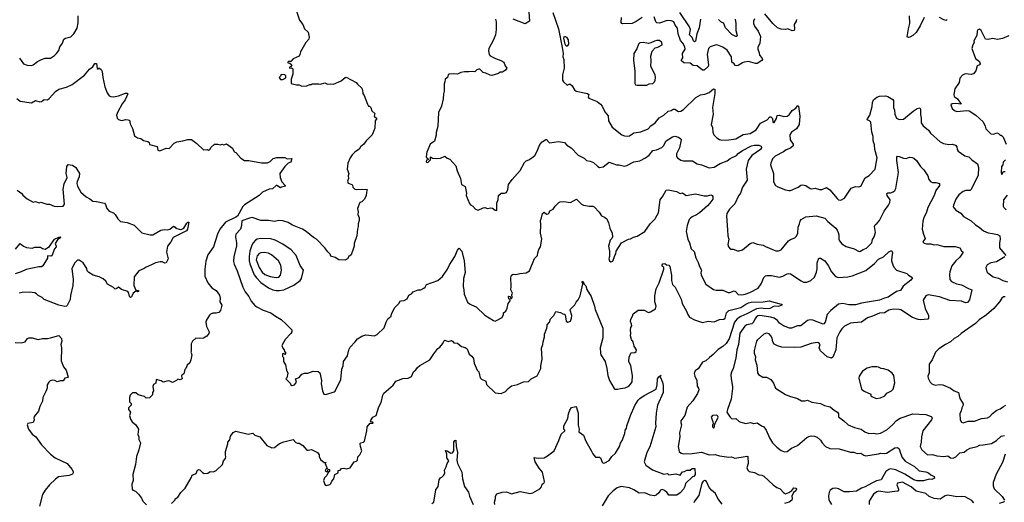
# Model space of a CAD drawing. Extents: x 1493970 to 1595317, y 729910 to 844791.
# Tile 314 of 338: x 1550249 to 1561753, y 823802 to 829441. Entities that reach past the tile are written whole.
import ezdxf

# ---------------------------------------------------------------- set-up
doc = ezdxf.new("R2010")
doc.units = 0

msp = doc.modelspace()

# ---------------------------------------------------------------- linework, layer by layer
at = {"layer": '0CON10XD'}
for points in [[(1553444, 829654), (1553520, 829435), (1553559, 829385), (1553577, 829335), (1553620, 829295), (1553632, 829235), (1553626, 829214), (1553593, 829175), (1553528, 829065), (1553523, 829035), (1553513, 829015), (1553445, 828982), (1553417, 828953), (1553395, 828953), (1553382, 828945), (1553380, 828935), (1553405, 828933), (1553430, 828915), (1553418, 828892), (1553400, 828885), (1553400, 828875), (1553425, 828880), (1553440, 828865), (1553442, 828805), (1553420, 828745), (1553420, 828695), (1553485, 828680), (1553515, 828680), (1553545, 828662), (1553605, 828668), (1553638, 828682), (1553657, 828683), (1553668, 828692), (1553745, 828692), (1553765, 828688), (1553815, 828702), (1553845, 828688), (1553885, 828692), (1553915, 828688), (1554004, 828726), (1554050, 828765), (1554065, 828768), (1554180, 828705), (1554197, 828687), (1554245, 828640), (1554256, 828616), (1554258, 828578), (1554273, 828555), (1554313, 828453), (1554325, 828430), (1554335, 828430), (1554350, 828415), (1554362, 828375), (1554400, 828345), (1554390, 828315), (1554420, 828285), (1554402, 828258), (1554398, 828175), (1554367, 828095), (1554298, 828025), (1554268, 827985), (1554232, 827955), (1554215, 827928), (1554166, 827894), (1554135, 827862), (1554110, 827825), (1554083, 827765), (1554077, 827695), (1554093, 827645), (1554087, 827615), (1554090, 827585), (1554079, 827555), (1554085, 827532), (1554130, 827515), (1554137, 827507), (1554140, 827485), (1554165, 827462), (1554185, 827457), (1554295, 827462), (1554310, 827455), (1554300, 827425), (1554296, 827384), (1554275, 827340), (1554246, 827314), (1554222, 827305), (1554196, 827235), (1554202, 827195), (1554198, 827165), (1554214, 827125), (1554217, 827095), (1554204, 827056), (1554204, 827025), (1554194, 826995), (1554190, 826915), (1554157, 826825), (1554157, 826795), (1554148, 826772)], [(1550245, 828993), (1550293, 828923), (1550335, 828909), (1550385, 828906), (1550407, 828915), (1550455, 828952), (1550502, 828975), (1550545, 828990), (1550607, 828993), (1550655, 829024), (1550680, 829045), (1550705, 829080), (1550719, 829125), (1550748, 829165), (1550766, 829215), (1550785, 829226), (1550848, 829242), (1550883, 829277), (1550919, 829341), (1550932, 829405), (1550932, 829485)], [(1556194, 829585), (1556207, 829425), (1556155, 829391), (1556015, 829446)], [(1556478, 829525), (1556543, 829335), (1556587, 829115), (1556597, 829045), (1556596, 829005), (1556606, 828975), (1556610, 828875), (1556593, 828795), (1556593, 828735), (1556604, 828714), (1556645, 828677), (1556675, 828690), (1556705, 828666), (1556731, 828622), (1556752, 828605), (1556885, 828577), (1556900, 828565), (1556890, 828535), (1556900, 828525), (1556995, 828483), (1557037, 828455), (1557055, 828432), (1557086, 828365), (1557125, 828319), (1557130, 828260), (1557170, 828185), (1557284, 828094), (1557315, 828082), (1557345, 828078), (1557375, 828084), (1557425, 828118), (1557505, 828129), (1557594, 828166), (1557625, 828200), (1557675, 828235), (1557722, 828295), (1557775, 828325), (1557825, 828370), (1557861, 828379), (1557885, 828397), (1557905, 828397), (1557946, 828366), (1557975, 828370), (1558005, 828390), (1558150, 828530), (1558205, 828564), (1558255, 828570), (1558305, 828591), (1558355, 828632), (1558370, 828630), (1558370, 828580), (1558344, 828415), (1558352, 828338), (1558327, 828215), (1558345, 828180), (1558347, 828125), (1558361, 828095), (1558395, 828059), (1558425, 828041), (1558453, 828033), (1558535, 828038), (1558615, 828050), (1558702, 828098), (1558785, 828112), (1558853, 828155), (1558905, 828230), (1558981, 828269), (1559015, 828304), (1559027, 828307), (1559045, 828287), (1559050, 828245), (1559055, 828238), (1559065, 828238), (1559092, 828285), (1559100, 828320), (1559125, 828324), (1559178, 828308), (1559215, 828314), (1559240, 828330), (1559275, 828378), (1559317, 828405), (1559335, 828433), (1559345, 828438), (1559349, 828429), (1559363, 828315), (1559358, 828215), (1559325, 828166), (1559266, 828125), (1559246, 828094), (1559251, 828035), (1559286, 827985), (1559286, 827965), (1559255, 827941), (1559205, 827921), (1559172, 827898), (1559075, 827847), (1559044, 827815), (1559024, 827765), (1559022, 827745), (1559056, 827645), (1559057, 827545), (1559078, 827505), (1559106, 827486), (1559195, 827451), (1559235, 827444), (1559255, 827444), (1559346, 827485), (1559375, 827507), (1559395, 827512), (1559434, 827504), (1559485, 827470), (1559505, 827466), (1559545, 827472), (1559595, 827455), (1559625, 827458), (1559675, 827478), (1559713, 827453), (1559800, 827350), (1559817, 827337), (1559845, 827331), (1559886, 827355), (1559965, 827473), (1560015, 827491), (1560055, 827487), (1560076, 827494), (1560127, 827593), (1560175, 827619), (1560244, 827695), (1560269, 827825), (1560242, 827925), (1560238, 827978), (1560221, 828025), (1560221, 828075), (1560205, 828125), (1560193, 828243), (1560180, 828260), (1560151, 828271), (1560155, 828282)], [(1558835, 829452), (1558824, 829425), (1558824, 829395), (1558836, 829365), (1558878, 829305), (1558903, 829245), (1558895, 829165), (1558874, 829116), (1558874, 829095), (1558890, 829055), (1558894, 829025), (1558922, 828995), (1558927, 828975), (1558922, 828965), (1558865, 828930), (1558845, 828930), (1558765, 828953), (1558715, 828946), (1558695, 828937), (1558643, 828907), (1558625, 828902), (1558610, 828905), (1558595, 828925), (1558568, 828945), (1558566, 829006), (1558515, 829084), (1558465, 829119), (1558405, 829144), (1558385, 829146), (1558317, 829123), (1558297, 829103), (1558282, 829035), (1558298, 828912), (1558294, 828895), (1558245, 828851), (1558225, 828849), (1558165, 828900), (1558116, 828905), (1558081, 828931), (1558007, 828935), (1557979, 828965), (1557996, 828995), (1557995, 829046), (1558023, 829095), (1558020, 829125), (1557998, 829165), (1557968, 829198), (1557943, 829275), (1557935, 829342), (1557908, 829378), (1557891, 829415), (1557861, 829429), (1557815, 829432), (1557725, 829400), (1557693, 829403), (1557680, 829415), (1557662, 829475)], [(1558202, 829445), (1558187, 829345), (1558159, 829275), (1558145, 829191), (1558135, 829183), (1558121, 829195), (1558105, 829232), (1558075, 829265), (1558085, 829325), (1558075, 829359), (1557963, 829523)], [(1559324, 829444), (1559321, 829425), (1559299, 829385), (1559303, 829335), (1559299, 829315), (1559275, 829312), (1559225, 829333), (1559195, 829327), (1559145, 829329), (1559104, 829344), (1559048, 829398), (1558955, 829510)], [(1560815, 829466), (1560771, 829369), (1560725, 829290), (1560685, 829256), (1560648, 829235), (1560635, 829232), (1560619, 829239), (1560632, 829335), (1560650, 829395), (1560646, 829485)], [(1555809, 829445), (1555816, 829415), (1555816, 829325), (1555809, 829265), (1555785, 829205), (1555731, 829105), (1555726, 829075), (1555734, 829034), (1555745, 829020), (1555807, 828987), (1555872, 828965), (1555904, 828944), (1555921, 828901), (1555940, 828875), (1555925, 828850), (1555892, 828828), (1555863, 828827), (1555845, 828812), (1555765, 828790), (1555745, 828794), (1555697, 828817), (1555664, 828824), (1555625, 828863), (1555615, 828864), (1555592, 828855), (1555565, 828832), (1555535, 828837), (1555495, 828830), (1555447, 828833), (1555405, 828824), (1555365, 828806), (1555318, 828808), (1555267, 828803), (1555254, 828796), (1555247, 828765), (1555222, 828745), (1555218, 828715), (1555207, 828693), (1555207, 828605), (1555199, 828575), (1555198, 828515), (1555179, 828431), (1555141, 828355), (1555136, 828195), (1555114, 828124), (1555114, 828105), (1555115, 828090), (1555095, 828022), (1555043, 827987), (1555010, 827900), (1555005, 827900), (1555000, 827835), (1555018, 827818), (1555020, 827805), (1555002, 827798), (1554998, 827785), (1555002, 827775), (1555017, 827773), (1555050, 827805), (1555050, 827840), (1555073, 827823), (1555115, 827818), (1555165, 827823), (1555215, 827847), (1555245, 827822), (1555275, 827812), (1555344, 827734), (1555360, 827675), (1555400, 827585), (1555412, 827515), (1555452, 827492), (1555469, 827415), (1555467, 827385), (1555504, 827294), (1555515, 827279), (1555545, 827262), (1555576, 827226), (1555607, 827217), (1555665, 827244), (1555685, 827248), (1555715, 827236), (1555755, 827242), (1555775, 827238), (1555804, 827214), (1555825, 827210), (1555824, 827295), (1555839, 827341), (1555844, 827385), (1555875, 827413), (1555915, 827413), (1555935, 827422), (1555951, 827455), (1555961, 827515), (1556004, 827575)], [(1557522, 829468), (1557452, 829418), (1557405, 829395), (1557293, 829393), (1557283, 829395), (1557276, 829406), (1557279, 829465)], [(1558609, 829445), (1558616, 829395), (1558615, 829315), (1558631, 829255), (1558627, 829245), (1558615, 829243), (1558568, 829268), (1558497, 829347), (1558475, 829395), (1558465, 829404), (1558440, 829415), (1558415, 829441)], [(1561085, 829442), (1561075, 829433), (1561045, 829440), (1560995, 829465)], [(1556635, 829132), (1556622, 829155), (1556606, 829225), (1556615, 829250), (1556637, 829235), (1556657, 829205), (1556663, 829155), (1556645, 829133), (1556635, 829132)], [(1561805, 829253), (1561732, 829222), (1561675, 829211), (1561615, 829219), (1561565, 829210), (1561535, 829213), (1561482, 829315), (1561465, 829330), (1561445, 829322), (1561438, 829305), (1561432, 829255), (1561398, 829195), (1561400, 829175), (1561384, 829146), (1561374, 829105), (1561416, 828986), (1561465, 828951), (1561472, 828925), (1561465, 828914), (1561435, 828902), (1561420, 828845), (1561395, 828808), (1561365, 828800), (1561295, 828807), (1561265, 828792), (1561234, 828756), (1561224, 828706), (1561176, 828634), (1561164, 828565), (1561168, 828545), (1561205, 828515), (1561248, 828455), (1561185, 828461), (1561145, 828459), (1561130, 828445), (1561144, 828404), (1561171, 828381), (1561199, 828369), (1561315, 828380), (1561344, 828376), (1561419, 828325), (1561508, 828248), (1561531, 828195), (1561537, 828165), (1561596, 828106), (1561630, 828105), (1561665, 828120), (1561685, 828112), (1561705, 828090), (1561715, 828090), (1561735, 828077), (1561745, 828062), (1561774, 827985)], [(1557464, 828674), (1557575, 828675), (1557605, 828692), (1557645, 828696), (1557665, 828715), (1557675, 828735), (1557679, 828765), (1557674, 828795), (1557624, 828895), (1557628, 828965), (1557624, 829015), (1557639, 829071), (1557675, 829112), (1557705, 829119), (1557754, 829146), (1557751, 829175), (1557725, 829196), (1557695, 829199), (1557665, 829191), (1557625, 829170), (1557595, 829162), (1557535, 829176), (1557495, 829172), (1557478, 829155), (1557458, 829102), (1557426, 829044), (1557419, 828965), (1557436, 828845), (1557437, 828695), (1557445, 828681), (1557464, 828674)], [(1550215, 828521), (1550255, 828489), (1550385, 828471), (1550435, 828496), (1550485, 828482), (1550504, 828486), (1550535, 828507), (1550575, 828506), (1550595, 828520), (1550669, 828601), (1550705, 828629), (1550795, 828654), (1550863, 828685), (1551005, 828794), (1551065, 828863), (1551105, 828890), (1551125, 828929), (1551145, 828927), (1551155, 828870), (1551167, 828863), (1551175, 828880), (1551199, 828859), (1551213, 828835), (1551219, 828765), (1551242, 828655), (1551270, 828585), (1551295, 828552), (1551314, 828544), (1551345, 828541), (1551405, 828551), (1551485, 828583), (1551505, 828582), (1551512, 828575), (1551483, 828505), (1551445, 828458), (1551394, 828365), (1551380, 828325), (1551389, 828289), (1551404, 828274), (1551425, 828267), (1551445, 828263), (1551485, 828273), (1551515, 828272), (1551530, 828265), (1551538, 828225), (1551565, 828170), (1551592, 828085), (1551625, 828062), (1551665, 828052), (1551695, 828030), (1551746, 828016), (1551760, 828005), (1551765, 827982), (1551855, 827958), (1551862, 827915), (1551885, 827908), (1551961, 827939), (1551995, 827937), (1552055, 827999), (1552085, 828012), (1552156, 828024), (1552215, 828042), (1552255, 828042), (1552320, 827995), (1552395, 827920), (1552445, 827922), (1552455, 827918), (1552470, 827925), (1552487, 827953), (1552525, 827987), (1552565, 827988), (1552595, 827980), (1552615, 827988), (1552635, 827980), (1552665, 827992), (1552735, 827940), (1552750, 827905), (1552762, 827892), (1552775, 827890), (1552834, 827824), (1552877, 827797), (1552925, 827797), (1553075, 827769), (1553145, 827769), (1553177, 827783), (1553212, 827818), (1553255, 827831), (1553345, 827830), (1553373, 827813), (1553428, 827818), (1553415, 827776), (1553386, 827765), (1553345, 827724), (1553290, 827645), (1553294, 827595), (1553312, 827545), (1553350, 827505), (1553350, 827495), (1553340, 827490), (1553308, 827485), (1553295, 827477), (1553255, 827503), (1553245, 827502), (1553204, 827466), (1553165, 827460), (1553085, 827426), (1553047, 827385), (1552875, 827279), (1552855, 827257), (1552795, 827146), (1552775, 827132), (1552655, 827075), (1552588, 826992), (1552559, 826935), (1552514, 826785), (1552446, 826694), (1552425, 826620), (1552412, 826525), (1552413, 826445), (1552448, 826365), (1552495, 826306), (1552545, 826276)], [(1553325, 828740), (1553358, 828762), (1553360, 828785), (1553347, 828797), (1553305, 828800), (1553298, 828782), (1553280, 828765), (1553295, 828740), (1553325, 828740)], [(1560155, 828282), (1560183, 828327), (1560209, 828425), (1560213, 828475), (1560225, 828503), (1560264, 828536), (1560295, 828546), (1560365, 828550), (1560394, 828544), (1560450, 828510), (1560459, 828495), (1560460, 828415), (1560470, 828385), (1560474, 828335), (1560495, 828291), (1560525, 828274), (1560575, 828278), (1560689, 828371), (1560737, 828403), (1560765, 828411), (1560775, 828395), (1560774, 828335), (1560782, 828285), (1560783, 828235), (1560805, 828200), (1560868, 828148), (1560892, 828115), (1561002, 828012), (1561044, 827994), (1561105, 827984), (1561145, 827986), (1561183, 827973), (1561199, 827955), (1561204, 827925), (1561216, 827905), (1561292, 827848), (1561337, 827837), (1561372, 827802), (1561440, 827755), (1561452, 827715), (1561446, 827625), (1561368, 827455), (1561355, 827446), (1561305, 827446), (1561272, 827435), (1561223, 827395), (1561186, 827344), (1561159, 827275), (1561157, 827255), (1561186, 827216), (1561245, 827180), (1561275, 827140), (1561365, 827091), (1561415, 827042), (1561459, 827015), (1561511, 826972), (1561565, 826949), (1561615, 826944), (1561675, 826929), (1561700, 826915), (1561706, 826875), (1561696, 826835), (1561696, 826775), (1561770, 826685)], [(1556004, 827575), (1556095, 827680), (1556147, 827773), (1556165, 827790), (1556198, 827802), (1556233, 827825), (1556266, 827855), (1556296, 827905), (1556325, 827982), (1556352, 828015), (1556395, 828040), (1556405, 828040), (1556434, 828004), (1556445, 828000), (1556545, 828016), (1556615, 828006), (1556643, 827975), (1556694, 827944), (1556776, 827856), (1556845, 827822), (1556872, 827795), (1556915, 827789), (1556955, 827771), (1557005, 827724), (1557025, 827714), (1557065, 827722), (1557135, 827774), (1557224, 827744), (1557255, 827744), (1557315, 827730), (1557344, 827736), (1557425, 827778), (1557495, 827793), (1557559, 827825), (1557605, 827858), (1557645, 827912), (1557689, 827921), (1557753, 827947), (1557772, 827965), (1557803, 828027), (1557875, 828071), (1557905, 828080), (1557945, 828067), (1557975, 828049), (1557978, 828038), (1557958, 827945), (1557922, 827875), (1557923, 827843), (1557933, 827825), (1557975, 827800), (1558005, 827790), (1558111, 827791), (1558165, 827756), (1558215, 827744), (1558305, 827710), (1558365, 827716), (1558435, 827759), (1558515, 827792), (1558552, 827818), (1558625, 827855), (1558645, 827876), (1558695, 827912), (1558800, 827965), (1558835, 827974), (1558885, 827976), (1558912, 827962), (1558918, 827942), (1558906, 827925), (1558805, 827853), (1558760, 827795), (1558739, 827695), (1558747, 827565), (1558694, 827485), (1558669, 827415), (1558648, 827382), (1558605, 827289), (1558541, 827225), (1558513, 827175), (1558509, 827145), (1558518, 826985), (1558524, 826915), (1558534, 826875), (1558522, 826815), (1558532, 826785), (1558555, 826760), (1558585, 826760), (1558635, 826738), (1558655, 826738), (1558695, 826750), (1558783, 826827), (1558815, 826838), (1558865, 826819), (1558935, 826806), (1558962, 826792), (1559085, 826739), (1559115, 826738), (1559145, 826751), (1559232, 826858), (1559255, 826874), (1559305, 826890), (1559325, 826913), (1559339, 826945), (1559345, 827018), (1559361, 827055), (1559367, 827085), (1559381, 827105), (1559435, 827138), (1559555, 827147), (1559655, 827120), (1559692, 827082), (1559784, 827005), (1559802, 826982), (1559814, 826955), (1559821, 826925), (1559821, 826875), (1559829, 826855), (1559855, 826820), (1559905, 826790), (1560000, 826765), (1560050, 826735), (1560065, 826733), (1560103, 826757), (1560145, 826772), (1560204, 826835), (1560215, 826872), (1560234, 826905), (1560247, 826955), (1560237, 827025), (1560246, 827044), (1560268, 827065), (1560294, 827095), (1560348, 827205), (1560402, 827275), (1560415, 827305), (1560419, 827335), (1560386, 827385), (1560382, 827408), (1560394, 827416), (1560425, 827418), (1560455, 827429), (1560474, 827445), (1560485, 827467), (1560516, 827655), (1560496, 827795), (1560496, 827835), (1560505, 827846), (1560525, 827844), (1560575, 827821), (1560605, 827819), (1560645, 827833), (1560675, 827832), (1560695, 827823), (1560727, 827795), (1560774, 827725), (1560813, 827685), (1560858, 827618), (1560871, 827575), (1560893, 827545), (1560915, 827539), (1560955, 827540), (1560996, 827526), (1560996, 827505), (1560952, 827445), (1560933, 827385), (1560895, 827313), (1560861, 827245), (1560845, 827190), (1560812, 827125), (1560800, 827085), (1560794, 826994), (1560809, 826935), (1560829, 826885), (1560800, 826845), (1560815, 826830), (1560845, 826820), (1560895, 826821), (1560931, 826811), (1560965, 826812), (1561045, 826790), (1561179, 826789), (1561234, 826774), (1561255, 826738), (1561272, 826725), (1561233, 826665), (1561185, 826624), (1561139, 826565), (1561116, 826495), (1561112, 826465), (1561116, 826405), (1561135, 826380), (1561195, 826354), (1561255, 826344), (1561335, 826298), (1561374, 826285), (1561345, 826169), (1561324, 826135), (1561298, 826132), (1561255, 826151), (1561115, 826160), (1560995, 826202), (1560865, 826225), (1560838, 826215), (1560807, 826163), (1560827, 826065), (1560867, 825985), (1560869, 825955), (1560858, 825942), (1560775, 825933), (1560745, 825937), (1560681, 825961), (1560545, 826050), (1560525, 826056), (1560455, 826060), (1560403, 826047), (1560355, 826016), (1560295, 826012), (1560215, 825976), (1560155, 825959), (1560085, 825908), (1559991, 825899), (1559955, 825894), (1559885, 825858), (1559853, 825827), (1559831, 825795), (1559796, 825725), (1559783, 825585), (1559751, 825499), (1559735, 825487), (1559685, 825503), (1559605, 825570), (1559592, 825605), (1559602, 825645), (1559585, 825666), (1559565, 825668), (1559496, 825656), (1559375, 825616), (1559305, 825611), (1559155, 825616), (1559105, 825628), (1559065, 825649), (1559047, 825675), (1559039, 825719), (1559027, 825745), (1559005, 825769), (1558975, 825779), (1558945, 825765), (1558865, 825696), (1558857, 825683), (1558829, 825575), (1558832, 825545), (1558848, 825502), (1558841, 825465), (1558863, 825405), (1558870, 825315), (1558883, 825295), (1558930, 825265), (1558975, 825263), (1559025, 825237), (1559057, 825195), (1559080, 825135), (1559195, 825061), (1559245, 825040), (1559335, 825016), (1559385, 824988), (1559425, 824987), (1559455, 824994), (1559505, 824971), (1559605, 824957), (1559654, 824934), (1559718, 824918), (1559765, 824878), (1559804, 824855), (1559816, 824835), (1559815, 824802), (1559879, 824755), (1559928, 824708), (1560004, 824674), (1560080, 824655), (1560125, 824624), (1560172, 824605), (1560225, 824609), (1560265, 824602), (1560305, 824609), (1560380, 824650), (1560445, 824707), (1560492, 824758), (1560537, 824785), (1560685, 824837), (1560835, 824826), (1560898, 824805), (1560907, 824797), (1560909, 824785), (1560901, 824765), (1560802, 824635), (1560784, 824565), (1560780, 824505), (1560769, 824455), (1560788, 824415), (1560855, 824356), (1560915, 824359), (1560965, 824343), (1561045, 824335), (1561094, 824344), (1561125, 824322), (1561155, 824318), (1561188, 824332), (1561235, 824378), (1561285, 824387), (1561310, 824410), (1561355, 824433), (1561436, 824454), (1561465, 824469), (1561505, 824473), (1561605, 824489), (1561664, 824525), (1561715, 824576), (1561755, 824583)], [(1561766, 827804), (1561740, 827775), (1561737, 827745), (1561722, 827725), (1561718, 827655), (1561725, 827630), (1561745, 827667), (1561765, 827668)], [(1550219, 827449), (1550275, 827410), (1550285, 827392), (1550337, 827347), (1550405, 827308), (1550435, 827318), (1550475, 827302), (1550495, 827308), (1550567, 827287), (1550596, 827286), (1550652, 827262), (1550695, 827256), (1550755, 827261), (1550771, 827285), (1550758, 827462), (1550769, 827521), (1550802, 827595), (1550793, 827645), (1550801, 827725), (1550815, 827748), (1550840, 827745), (1550865, 827739), (1550903, 827715), (1550946, 827645), (1550944, 827605), (1550919, 827551), (1550916, 827525), (1550925, 827495), (1550965, 827426), (1551025, 827370), (1551068, 827348), (1551105, 827319), (1551145, 827316), (1551238, 827295), (1551252, 827282), (1551266, 827236), (1551294, 827204), (1551345, 827182), (1551366, 827166), (1551395, 827112), (1551425, 827082), (1551505, 827072), (1551585, 827041), (1551675, 826950), (1551775, 826925), (1551805, 826928), (1551898, 826982), (1551935, 826989), (1551975, 826986), (1552003, 826995), (1552045, 827028), (1552065, 827018), (1552075, 827004), (1552125, 826991), (1552145, 826994), (1552167, 827005), (1552201, 827065), (1552215, 827076), (1552226, 827076), (1552208, 826995), (1552196, 826974), (1552043, 826897), (1552016, 826845), (1551974, 826796), (1551966, 826725), (1551983, 826645), (1551960, 826600), (1551945, 826596), (1551915, 826611), (1551890, 826610), (1551835, 826600), (1551787, 826577), (1551725, 826551), (1551705, 826533), (1551642, 826505), (1551587, 826435), (1551584, 826335), (1551605, 826282), (1551615, 826276), (1551635, 826278), (1551639, 826265), (1551625, 826261), (1551615, 826270), (1551605, 826268), (1551575, 826247), (1551556, 826204), (1551545, 826196), (1551532, 826205), (1551524, 826244), (1551514, 826264), (1551439, 826289), (1551405, 826317), (1551385, 826298), (1551365, 826293), (1551345, 826312), (1551275, 826349), (1551256, 826385), (1551225, 826411), (1551178, 826438), (1551107, 826457), (1551055, 826486), (1551039, 826505), (1551034, 826535), (1550989, 826599), (1550945, 826631), (1550925, 826629), (1550892, 826598), (1550858, 826535), (1550874, 826405), (1550869, 826335), (1550843, 826217), (1550837, 826173), (1550805, 826102), (1550795, 826093), (1550775, 826090), (1550705, 826107), (1550535, 826172), (1550513, 826193), (1550465, 826218), (1550446, 826236), (1550425, 826248), (1550365, 826258), (1550276, 826254), (1550244, 826246)], [(1554148, 826772), (1554120, 826695), (1554095, 826672), (1554078, 826645), (1554055, 826632), (1553976, 826636), (1553935, 826662), (1553885, 826678), (1553875, 826702), (1553848, 826728), (1553816, 826776), (1553718, 826875), (1553680, 826895), (1553596, 826966), (1553553, 826993), (1553435, 827041), (1553385, 827072), (1553325, 827089), (1553275, 827096), (1553225, 827083), (1553155, 827093), (1553065, 827096), (1552965, 827129), (1552935, 827123), (1552845, 827090), (1552841, 827035), (1552827, 826993), (1552773, 826935), (1552769, 826905), (1552781, 826835), (1552781, 826795), (1552751, 826675), (1552748, 826615), (1552754, 826585), (1552791, 826505), (1552858, 826315), (1552885, 826259), (1552926, 826205), (1552952, 826152), (1552995, 826102), (1553020, 826085), (1553095, 826046), (1553185, 826016), (1553236, 825976), (1553305, 825937), (1553364, 825884), (1553428, 825815), (1553428, 825795), (1553418, 825775), (1553352, 825705), (1553312, 825635), (1553322, 825602), (1553340, 825585), (1553342, 825562), (1553360, 825545), (1553345, 825530), (1553335, 825540), (1553320, 825535), (1553320, 825505), (1553330, 825495), (1553330, 825445), (1553356, 825406), (1553368, 825345), (1553382, 825312), (1553370, 825255), (1553360, 825245), (1553410, 825195), (1553418, 825175), (1553430, 825165), (1553458, 825175), (1553482, 825205), (1553470, 825245), (1553515, 825258), (1553545, 825298), (1553575, 825312), (1553615, 825311), (1553676, 825334), (1553735, 825330), (1553757, 825315), (1553774, 825225), (1553771, 825185), (1553787, 825105), (1553804, 825064), (1553825, 825060), (1553925, 825091), (1553935, 825100), (1554002, 825235), (1554014, 825356), (1554028, 825395), (1554034, 825445), (1554079, 825515), (1554096, 825585), (1554112, 825615), (1554169, 825675), (1554195, 825712), (1554245, 825742), (1554295, 825759), (1554395, 825747), (1554426, 825764), (1554508, 825842), (1554532, 825908), (1554552, 825945), (1554588, 825975), (1554593, 826003), (1554632, 826078), (1554680, 826125), (1554695, 826150), (1554705, 826156), (1554742, 826158), (1554775, 826180), (1554797, 826223), (1554825, 826238), (1554848, 826262), (1554905, 826284), (1554935, 826286), (1554972, 826305), (1554986, 826314), (1555002, 826345), (1555135, 826392), (1555189, 826441), (1555249, 826525), (1555269, 826575), (1555334, 826675), (1555365, 826748), (1555385, 826770), (1555414, 826735), (1555444, 826625), (1555454, 826485), (1555433, 826415), (1555430, 826325), (1555440, 826285), (1555441, 826235), (1555482, 826142), (1555505, 826119), (1555529, 826109), (1555583, 826085), (1555685, 825988), (1555785, 825924), (1555805, 825920), (1555820, 825925), (1555885, 825962), (1555900, 825995), (1555900, 826015), (1555928, 826035), (1555945, 826070), (1555958, 826125), (1555980, 826155), (1555978, 826168), (1555965, 826180), (1555962, 826205), (1555965, 826210), (1555978, 826208), (1555982, 826192), (1555995, 826180), (1556002, 826198), (1556000, 826225), (1556008, 826245), (1555989, 826285), (1555993, 826325), (1555986, 826425), (1555994, 826455), (1556015, 826466), (1556045, 826464), (1556094, 826476), (1556165, 826481), (1556206, 826505), (1556265, 826652), (1556299, 826685), (1556301, 826715), (1556316, 826755), (1556336, 826785), (1556350, 826875), (1556334, 826945), (1556339, 827045), (1556333, 827095), (1556346, 827125), (1556356, 827175), (1556375, 827190), (1556405, 827170), (1556425, 827173), (1556436, 827184), (1556444, 827206), (1556482, 827225), (1556507, 827263), (1556550, 827305), (1556565, 827312), (1556605, 827317), (1556685, 827304), (1556755, 827342), (1556815, 827284), (1556835, 827272), (1556905, 827261), (1556945, 827263), (1556962, 827255), (1557020, 827190), (1557045, 827148), (1557080, 827135), (1557108, 827115), (1557127, 827067), (1557143, 827003), (1557170, 826945), (1557176, 826904), (1557168, 826885), (1557147, 826865), (1557130, 826795), (1557139, 826735), (1557139, 826675), (1557132, 826645), (1557139, 826625), (1557155, 826610), (1557181, 826619), (1557203, 826685), (1557216, 826705), (1557218, 826735), (1557280, 826835), (1557362, 826878), (1557385, 826880), (1557420, 826900), (1557465, 826911), (1557554, 826966), (1557614, 827055), (1557675, 827114), (1557682, 827128), (1557712, 827185), (1557734, 827336), (1557765, 827378), (1557802, 827448), (1557825, 827451), (1557925, 827432), (1557965, 827409), (1557995, 827419), (1558035, 827388), (1558145, 827407), (1558245, 827384), (1558285, 827382), (1558325, 827393), (1558340, 827385), (1558349, 827375), (1558346, 827345), (1558311, 827295), (1558284, 827265), (1558191, 827185), (1558155, 827159), (1558105, 827138), (1558085, 827123), (1558072, 827105), (1558046, 827035), (1558038, 826965), (1558057, 826875), (1558076, 826835), (1558094, 826764), (1558131, 826731), (1558150, 826660), (1558178, 826605), (1558191, 826555), (1558215, 826515), (1558208, 826482), (1558212, 826455), (1558265, 826351), (1558357, 826287), (1558385, 826281), (1558465, 826281), (1558525, 826252), (1558547, 826253), (1558595, 826273), (1558614, 826264), (1558645, 826231), (1558685, 826225), (1558725, 826232), (1558780, 826255), (1558876, 826305), (1558914, 826355), (1558945, 826430), (1558963, 826447), (1558979, 826451), (1559035, 826452), (1559125, 826434), (1559167, 826443), (1559215, 826472), (1559235, 826477), (1559255, 826470), (1559378, 826388), (1559408, 826375), (1559445, 826374), (1559492, 826392), (1559535, 826433), (1559558, 826492), (1559568, 826528), (1559565, 826600), (1559586, 826654), (1559605, 826654), (1559655, 826624), (1559695, 826568), (1559733, 826493), (1559781, 826441), (1559815, 826429), (1559925, 826435), (1559975, 826446), (1560135, 826510), (1560235, 826591), (1560285, 826641), (1560340, 826670), (1560405, 826728), (1560435, 826743), (1560447, 826715), (1560438, 826675), (1560436, 826625), (1560449, 826575), (1560461, 826551), (1560495, 826513), (1560615, 826477), (1560634, 826454), (1560673, 826433), (1560680, 826425), (1560662, 826398), (1560572, 826328), (1560542, 826278), (1560495, 826266), (1560395, 826197), (1560353, 826187), (1560295, 826162), (1560085, 826130), (1560015, 826108), (1559935, 826110), (1559865, 826126), (1559815, 826117), (1559725, 826041), (1559683, 825997), (1559661, 825905), (1559645, 825886), (1559635, 825884), (1559515, 825931), (1559486, 825934), (1559455, 825926), (1559375, 825865), (1559338, 825862), (1559265, 825836), (1559245, 825836), (1559172, 825862), (1559127, 825895), (1559105, 825927), (1559065, 825952), (1559024, 825964), (1558895, 825985), (1558875, 825980), (1558855, 825965), (1558838, 825942), (1558822, 825905), (1558805, 825886), (1558745, 825875), (1558721, 825859), (1558665, 825778), (1558646, 825644), (1558627, 825585), (1558615, 825485), (1558587, 825365), (1558566, 825324), (1558559, 825295), (1558560, 825245), (1558579, 825155), (1558579, 825131), (1558560, 825005), (1558518, 824885), (1558512, 824855), (1558550, 824795), (1558565, 824782), (1558575, 824778), (1558615, 824780), (1558654, 824744), (1558673, 824737), (1558735, 824724), (1558785, 824736), (1558825, 824724), (1558865, 824732), (1558915, 824696), (1558943, 824683), (1558971, 824645), (1559010, 824555), (1559045, 824495), (1559095, 824444), (1559148, 824408), (1559185, 824392), (1559215, 824394), (1559265, 824434), (1559336, 824464), (1559445, 824558), (1559468, 824572), (1559495, 824578), (1559535, 824573), (1559565, 824561), (1559605, 824527), (1559625, 824495), (1559664, 824455), (1559715, 824429), (1559825, 824427), (1559955, 824389), (1559996, 824386), (1560035, 824373), (1560075, 824376), (1560112, 824352), (1560135, 824346), (1560285, 824369), (1560305, 824374), (1560355, 824371), (1560375, 824376), (1560475, 824440), (1560505, 824442), (1560526, 824426), (1560539, 824375), (1560561, 824325), (1560594, 824284), (1560705, 824221), (1560760, 824170), (1560835, 824157), (1560868, 824145), (1560894, 824124), (1560932, 824105), (1560937, 824085), (1560905, 824068), (1560875, 824071), (1560808, 824052), (1560735, 824053), (1560695, 824064), (1560590, 824130), (1560485, 824183), (1560425, 824193), (1560405, 824186), (1560370, 824160), (1560314, 824066), (1560259, 824051), (1560205, 824027), (1560129, 823981), (1560085, 823965), (1560028, 823932), (1559945, 823923), (1559883, 823923), (1559815, 823960), (1559785, 823966), (1559748, 823962), (1559718, 823942), (1559705, 823920), (1559701, 823875), (1559704, 823835), (1559712, 823815), (1559736, 823775)], [(1561785, 827389), (1561744, 827335), (1561741, 827261), (1561748, 827245), (1561775, 827219)], [(1550201, 826759), (1550254, 826826), (1550295, 826793), (1550327, 826777), (1550395, 826772), (1550425, 826784), (1550493, 826783), (1550516, 826766), (1550545, 826760), (1550599, 826792), (1550655, 826876), (1550705, 826900), (1550722, 826902), (1550730, 826895), (1550690, 826870), (1550664, 826825), (1550676, 826796), (1550674, 826785), (1550656, 826765), (1550625, 826683), (1550614, 826676), (1550575, 826680), (1550574, 826655), (1550520, 826565), (1550505, 826554), (1550472, 826552), (1550325, 826523), (1550265, 826495), (1550195, 826472)], [(1553285, 826277), (1553335, 826285), (1553451, 826339), (1553526, 826394), (1553541, 826415), (1553566, 826515), (1553527, 826567), (1553479, 826685), (1553420, 826750), (1553325, 826816), (1553234, 826864), (1553185, 826880), (1553065, 826883), (1553025, 826875), (1553005, 826864), (1552976, 826834), (1552962, 826805), (1552939, 826735), (1552929, 826675), (1552930, 826625), (1552939, 826589), (1552990, 826460), (1553014, 826424), (1553068, 826368), (1553155, 826308), (1553205, 826286), (1553245, 826278), (1553285, 826277)], [(1553245, 826430), (1553275, 826434), (1553295, 826456), (1553309, 826515), (1553301, 826571), (1553274, 826624), (1553192, 826692), (1553155, 826713), (1553105, 826721), (1553065, 826717), (1553045, 826708), (1553025, 826683), (1553013, 826635), (1553047, 826545), (1553081, 826491), (1553114, 826464), (1553175, 826439), (1553245, 826430)], [(1561759, 826671), (1561661, 826611), (1561595, 826600), (1561553, 826575), (1561539, 826545), (1561550, 826495), (1561561, 826481), (1561625, 826437), (1561685, 826422), (1561736, 826395), (1561789, 826379)], [(1557034, 825544), (1557039, 825525), (1557090, 825445), (1557109, 825365), (1557119, 825285), (1557140, 825225), (1557195, 825130), (1557205, 825122), (1557235, 825122), (1557267, 825133), (1557325, 825140), (1557365, 825160), (1557389, 825185), (1557405, 825210), (1557410, 825285), (1557390, 825395), (1557367, 825447), (1557371, 825499), (1557390, 825545), (1557395, 825550), (1557435, 825553), (1557450, 825565), (1557456, 825584), (1557430, 825625), (1557416, 825675), (1557398, 825705), (1557387, 825745), (1557391, 825775), (1557387, 825815), (1557390, 825845), (1557400, 825865), (1557399, 825885), (1557386, 825915), (1557389, 825941), (1557410, 825975), (1557418, 826005), (1557475, 826048), (1557545, 826048), (1557595, 826020), (1557621, 826029), (1557676, 826064), (1557686, 826095), (1557670, 826145), (1557669, 826215), (1557684, 826296), (1557720, 826365), (1557777, 826525), (1557774, 826544), (1557755, 826562), (1557754, 826575), (1557765, 826587), (1557785, 826590), (1557805, 826578), (1557835, 826572), (1557844, 826555), (1557864, 826455), (1557866, 826395), (1557876, 826346), (1557908, 826315), (1557978, 826175), (1557988, 826125), (1558039, 826035), (1558055, 825995), (1558076, 825966), (1558132, 825935), (1558225, 825903), (1558295, 825917), (1558365, 825909), (1558424, 825936), (1558475, 825941), (1558491, 825955), (1558509, 826015), (1558535, 826041), (1558674, 826076), (1558735, 826116), (1558765, 826133), (1558795, 826141), (1558935, 826144), (1559005, 826156), (1559147, 826117), (1559152, 826115), (1559152, 826105), (1559115, 826091), (1559065, 826094), (1559015, 826068), (1558958, 826062), (1558911, 826071), (1558856, 826064), (1558745, 826004), (1558675, 825974), (1558632, 825945), (1558600, 825905), (1558537, 825713), (1558503, 825657), (1558465, 825621), (1558411, 825589), (1558353, 825527), (1558307, 825493), (1558267, 825453), (1558225, 825438), (1558175, 825362), (1558155, 825348), (1558143, 825337), (1558130, 825305), (1558137, 825275), (1558161, 825225), (1558165, 825160), (1558180, 825135), (1558184, 825115), (1558167, 825073), (1558115, 824989), (1558047, 824913), (1558020, 824815), (1557974, 824755), (1557972, 824735), (1557981, 824705), (1557959, 824615), (1557961, 824565), (1557941, 824455), (1557956, 824396), (1557977, 824375), (1558005, 824369), (1558105, 824371), (1558215, 824386), (1558305, 824357), (1558375, 824359), (1558426, 824344), (1558535, 824328), (1558565, 824334), (1558605, 824316), (1558725, 824337), (1558745, 824342), (1558758, 824335), (1558759, 824255), (1558744, 824205), (1558756, 824176), (1558771, 824161), (1558835, 824149), (1558885, 824121), (1558919, 824119), (1558945, 824109), (1559052, 824005), (1559096, 823975), (1559135, 823960), (1559172, 823915), (1559195, 823899), (1559235, 823915), (1559270, 823940), (1559295, 823970), (1559318, 823968), (1559324, 823955), (1559316, 823934), (1559289, 823915), (1559269, 823875), (1559276, 823845), (1559270, 823825), (1559238, 823802), (1559185, 823789)], [(1552024, 823786), (1552065, 823832), (1552067, 823843), (1552097, 823863), (1552132, 823918), (1552182, 823965), (1552254, 824086), (1552265, 824118), (1552310, 824140), (1552325, 824177), (1552340, 824185), (1552355, 824183), (1552385, 824148), (1552405, 824138), (1552447, 824143), (1552475, 824160), (1552515, 824158), (1552545, 824172), (1552618, 824245), (1552632, 824285), (1552652, 824315), (1552658, 824335), (1552653, 824353), (1552654, 824396), (1552680, 824485), (1552680, 824505), (1552705, 824530), (1552712, 824575), (1552743, 824617), (1552775, 824631), (1552919, 824599), (1552971, 824611), (1552996, 824586), (1553055, 824567), (1553138, 824465), (1553195, 824438), (1553225, 824442), (1553285, 824487), (1553335, 824510), (1553445, 824537), (1553475, 824502), (1553494, 824494), (1553515, 824492), (1553558, 824465), (1553602, 824412), (1553621, 824409), (1553658, 824418), (1553728, 824385), (1553748, 824355), (1553748, 824335), (1553765, 824300), (1553805, 824268), (1553828, 824265), (1553820, 824255), (1553840, 824195), (1553825, 824190), (1553820, 824175), (1553835, 824160), (1553845, 824160), (1553852, 824188), (1553868, 824185), (1553868, 824162), (1553852, 824148), (1553838, 824115), (1553812, 824088), (1553800, 824055), (1553815, 824010), (1553835, 823998), (1553871, 824009), (1553885, 824022), (1553895, 824050), (1553920, 824075), (1553930, 824125), (1553970, 824145), (1553970, 824175), (1553992, 824178), (1554010, 824195), (1554035, 824202), (1554065, 824192), (1554110, 824205), (1554157, 824273), (1554186, 824284), (1554196, 824294), (1554198, 824332), (1554224, 824356), (1554248, 824405), (1554230, 824455), (1554227, 824485), (1554232, 824495), (1554265, 824504), (1554278, 824515), (1554303, 824635), (1554308, 824685), (1554345, 824728), (1554380, 824725), (1554375, 824738), (1554355, 824740), (1554348, 824755), (1554376, 824795), (1554413, 824815), (1554444, 824916), (1554472, 824968), (1554490, 825055), (1554502, 825075), (1554611, 825169), (1554642, 825218), (1554675, 825227), (1554725, 825250), (1554786, 825254), (1554825, 825272), (1554852, 825328), (1554879, 825351), (1554895, 825378), (1554925, 825402), (1555042, 825465), (1555088, 825535), (1555135, 825598), (1555156, 825614), (1555193, 825657), (1555204, 825686), (1555215, 825698), (1555255, 825682), (1555295, 825692), (1555306, 825686), (1555320, 825665), (1555365, 825662), (1555412, 825622), (1555455, 825610), (1555477, 825595), (1555502, 825532), (1555530, 825510), (1555551, 825481), (1555558, 825428), (1555596, 825346), (1555613, 825325), (1555628, 825255), (1555645, 825240), (1555696, 825216), (1555705, 825180), (1555805, 825080), (1555875, 825072), (1555925, 825098), (1555957, 825133), (1555995, 825162), (1556065, 825179), (1556135, 825210), (1556195, 825212), (1556224, 825246), (1556295, 825280), (1556337, 825365), (1556337, 825395), (1556352, 825475), (1556346, 825604), (1556363, 825647), (1556364, 825675), (1556380, 825735), (1556380, 825765), (1556410, 825835), (1556412, 825855), (1556413, 825875), (1556439, 825905), (1556451, 825945), (1556488, 825985), (1556515, 826030), (1556568, 826018), (1556595, 826002), (1556615, 826000), (1556622, 825992), (1556635, 825920), (1556655, 825908), (1556683, 825917), (1556697, 825955), (1556700, 825985), (1556680, 826045), (1556685, 826058), (1556735, 826108), (1556751, 826139), (1556774, 826166), (1556796, 826214), (1556830, 826355), (1556820, 826375), (1556825, 826387), (1556838, 826375), (1556840, 826355), (1556862, 826332), (1556875, 826288), (1556926, 826205), (1556966, 826095), (1556974, 826055), (1557062, 825835), (1557062, 825725), (1557032, 825605), (1557034, 825544)], [(1552545, 826276), (1552582, 826222), (1552591, 826185), (1552589, 826145), (1552611, 826105), (1552596, 826044), (1552575, 826020), (1552545, 826011), (1552505, 826010), (1552479, 826001), (1552465, 825988), (1552428, 825925), (1552423, 825905), (1552430, 825855), (1552462, 825795), (1552458, 825775), (1552435, 825742), (1552395, 825720), (1552355, 825714), (1552305, 825718), (1552268, 825685), (1552252, 825655), (1552252, 825565), (1552248, 825555), (1552260, 825525), (1552250, 825465), (1552235, 825430), (1552206, 825404), (1552192, 825365), (1552180, 825355), (1552168, 825302), (1552145, 825288), (1552138, 825275), (1552147, 825245), (1552125, 825233), (1552095, 825240), (1552080, 825225), (1552035, 825202), (1552005, 825218), (1551985, 825220), (1551927, 825207), (1551902, 825222), (1551843, 825237), (1551840, 825195), (1551812, 825178), (1551804, 825156), (1551812, 825105), (1551802, 825085), (1551802, 825058), (1551765, 825022), (1551725, 825020), (1551707, 825037), (1551635, 825058), (1551605, 825080), (1551565, 825080), (1551540, 825055), (1551530, 825025), (1551530, 824975), (1551550, 824955), (1551552, 824938), (1551520, 824905), (1551522, 824885), (1551543, 824855), (1551533, 824815), (1551544, 824775), (1551562, 824742), (1551607, 824707), (1551637, 824655), (1551629, 824595), (1551639, 824565), (1551640, 824535), (1551659, 824495), (1551640, 824415), (1551612, 824338), (1551601, 824245), (1551570, 824125), (1551573, 824057), (1551558, 824015), (1551562, 823955), (1551570, 823945), (1551602, 823932), (1551636, 823896), (1551671, 823851), (1551688, 823815), (1551731, 823771)], [(1561765, 826204), (1561745, 826203), (1561723, 826185), (1561697, 826143), (1561631, 826065), (1561546, 825994), (1561458, 825935), (1561415, 825891), (1561248, 825775), (1561212, 825738), (1561167, 825715), (1561125, 825675), (1561065, 825645), (1560987, 825593), (1560949, 825555), (1560910, 825465), (1560876, 825415), (1560874, 825316), (1560859, 825275), (1560862, 825252), (1560888, 825205), (1560906, 825186), (1560945, 825170), (1560995, 825177), (1561035, 825173), (1561126, 825136), (1561168, 825105), (1561218, 825085), (1561235, 825015), (1561274, 824954), (1561274, 824935), (1561256, 824905), (1561250, 824870), (1561234, 824835), (1561236, 824765), (1561255, 824738), (1561271, 824731), (1561332, 824748), (1561405, 824750), (1561485, 824782), (1561555, 824789), (1561585, 824804), (1561615, 824839), (1561665, 824879), (1561705, 824894), (1561745, 824923), (1561773, 824935)], [(1550195, 825667), (1550265, 825664), (1550312, 825675), (1550339, 825715), (1550355, 825724), (1550395, 825722), (1550465, 825704), (1550516, 825714), (1550575, 825714), (1550608, 825722), (1550705, 825752), (1550738, 825715), (1550740, 825685), (1550729, 825645), (1550737, 825605), (1550734, 825454), (1550759, 825385), (1550793, 825345), (1550817, 825263), (1550812, 825258), (1550775, 825252), (1550755, 825222), (1550725, 825222), (1550685, 825210), (1550660, 825225), (1550635, 825230), (1550605, 825222), (1550588, 825205), (1550570, 825175), (1550569, 825135), (1550556, 825095), (1550518, 825025), (1550516, 824985), (1550485, 824922), (1550470, 824865), (1550418, 824805), (1550414, 824785), (1550419, 824765), (1550406, 824735), (1550345, 824724), (1550337, 824705), (1550351, 824655), (1550395, 824599), (1550436, 824565), (1550505, 824472), (1550607, 824365), (1550662, 824322), (1550805, 824254), (1550859, 824189), (1550873, 824163), (1550874, 824145), (1550865, 824131), (1550828, 824115), (1550702, 824098), (1550667, 824073), (1550596, 824004), (1550546, 823945), (1550517, 823893), (1550479, 823755)], [(1560255, 825016), (1560305, 825024), (1560358, 825045), (1560382, 825075), (1560434, 825105), (1560454, 825125), (1560474, 825196), (1560462, 825285), (1560442, 825312), (1560395, 825347), (1560345, 825363), (1560315, 825367), (1560285, 825381), (1560265, 825386), (1560206, 825384), (1560152, 825368), (1560096, 825334), (1560056, 825274), (1560052, 825252), (1560084, 825125), (1560115, 825100), (1560192, 825065), (1560193, 825045), (1560206, 825036), (1560255, 825016)], [(1555800, 823775), (1555798, 823805), (1555808, 823845), (1555808, 823875), (1555825, 823902), (1555885, 823922), (1555935, 823923), (1555995, 823900), (1556095, 823926), (1556215, 823906), (1556245, 823913), (1556325, 823958), (1556345, 823982), (1556353, 824015), (1556375, 824030), (1556380, 824045), (1556359, 824155), (1556320, 824200), (1556273, 824275), (1556260, 824325), (1556305, 824316), (1556375, 824323), (1556416, 824344), (1556495, 824403), (1556549, 824525), (1556574, 824596), (1556618, 824635), (1556618, 824645), (1556607, 824657), (1556606, 824695), (1556655, 824782), (1556661, 824835), (1556675, 824878), (1556695, 824908), (1556745, 824922), (1556755, 824910), (1556774, 824845), (1556774, 824704), (1556787, 824655), (1556782, 824625), (1556838, 824585), (1556862, 824515), (1556925, 824407), (1556945, 824368), (1556975, 824328), (1557025, 824331), (1557035, 824323), (1557055, 824271), (1557065, 824260), (1557085, 824261), (1557135, 824292), (1557166, 824335), (1557210, 824375), (1557257, 824453), (1557267, 824493), (1557289, 824525), (1557318, 824605), (1557325, 824643), (1557338, 824665), (1557342, 824695), (1557386, 824815), (1557435, 824932), (1557477, 824995), (1557495, 825014), (1557545, 825049), (1557686, 825124), (1557699, 825175), (1557702, 825245), (1557715, 825268), (1557732, 825278), (1557735, 825288), (1557740, 825285), (1557732, 825268), (1557759, 825205), (1557768, 825165), (1557769, 825085)], [(1557769, 825085), (1557702, 824935), (1557684, 824845), (1557676, 824725), (1557682, 824685), (1557612, 824448), (1557577, 824385), (1557547, 824275), (1557565, 824237), (1557642, 824182), (1557775, 824130), (1557817, 824137), (1557835, 824121), (1557915, 824134), (1557965, 824120), (1557995, 824158), (1558015, 824160), (1558045, 824177), (1558082, 824178), (1558105, 824198), (1558138, 824198), (1558140, 824125), (1558125, 824102), (1558112, 824098), (1558030, 824020), (1558021, 823985), (1558003, 823957), (1557967, 823913), (1557926, 823884), (1557835, 823884), (1557809, 823919), (1557775, 823944), (1557755, 823951), (1557735, 823945), (1557716, 823914), (1557687, 823885), (1557665, 823879), (1557615, 823886), (1557555, 823914), (1557485, 823910), (1557425, 823949), (1557375, 823970), (1557275, 823985), (1557228, 823972), (1557182, 823935), (1557125, 823876), (1557055, 823760)], [(1558365, 824670), (1558370, 824715), (1558410, 824795), (1558405, 824810), (1558395, 824818), (1558344, 824816), (1558328, 824795), (1558348, 824745), (1558350, 824715), (1558342, 824705), (1558342, 824685), (1558355, 824670), (1558365, 824670)], [(1555065, 823787), (1555087, 823805), (1555113, 823947), (1555140, 823985), (1555152, 824065), (1555164, 824086), (1555183, 824097), (1555205, 824120), (1555218, 824145), (1555213, 824177), (1555232, 824215), (1555242, 824255), (1555263, 824285), (1555241, 824321), (1555240, 824365), (1555224, 824406), (1555245, 824403), (1555285, 824377), (1555305, 824379), (1555320, 824405), (1555320, 824505), (1555334, 824525), (1555345, 824526), (1555348, 824455), (1555363, 824385), (1555356, 824295), (1555366, 824255), (1555415, 824155), (1555424, 824075), (1555448, 823985), (1555491, 823921), (1555505, 823872), (1555549, 823775)], [(1561765, 824365), (1561734, 824265), (1561658, 824132), (1561622, 824035), (1561622, 823995), (1561635, 823959), (1561729, 823869), (1561757, 823825)], [(1558455, 823779), (1558408, 823848), (1558379, 823905), (1558332, 823942), (1558306, 823975), (1558272, 824045), (1558255, 824057), (1558235, 824048), (1558219, 824025), (1558185, 823882), (1558132, 823815), (1558126, 823794)], [(1561399, 823795), (1561375, 823824), (1561295, 823864), (1561255, 823869), (1561197, 823867), (1561095, 823884), (1561064, 823876), (1561005, 823837), (1560935, 823847), (1560875, 823870), (1560835, 823903), (1560725, 823933), (1560665, 823982), (1560563, 824037), (1560504, 824025), (1560499, 824005), (1560518, 823955), (1560517, 823943), (1560508, 823932), (1560473, 823927), (1560385, 823918), (1560288, 823932), (1560265, 823925), (1560225, 823895), (1560175, 823816), (1560176, 823775)], [(1561756, 823815), (1561745, 823804), (1561695, 823789)]]:
    msp.add_lwpolyline(points, dxfattribs=at)

doc.saveas('drawing.dxf')
